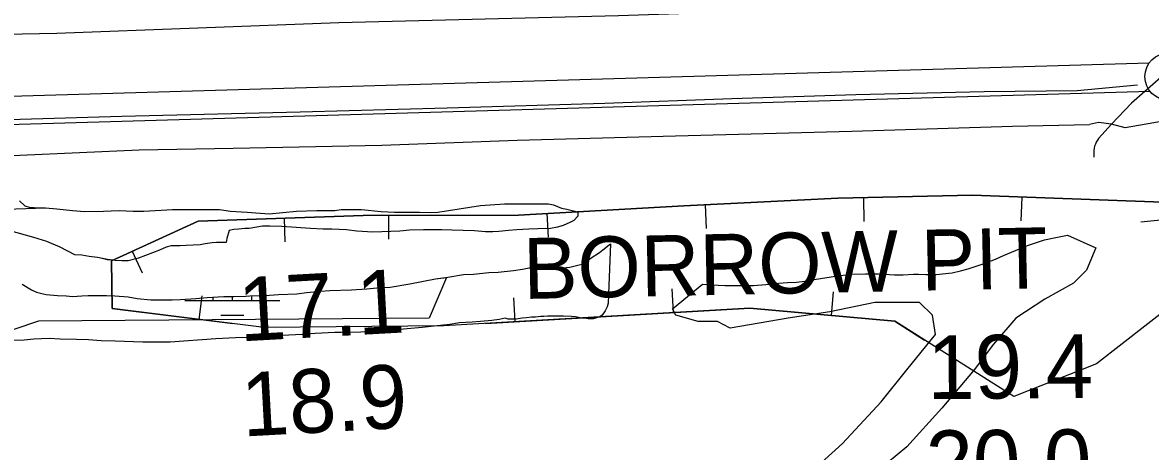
# Model space of a CAD drawing. Extents: x 3445503 to 3483459, y 540493 to 566012.
# Drawn here: x 3462547 to 3463733, y 552758 to 553208 of the extents above; entities that cross this region are included whole.
import ezdxf

# ---------------------------------------------------------------- set-up
doc = ezdxf.new("R2010")
doc.units = 0
for name, color, linetype in [('V-BORW-IDEN', 7, 'Continuous'), ('V-BORW-LINE', 7, 'Continuous'), ('V-FLOD-BASE', 7, 'Continuous'), ('V-LEVE-TOET', 7, 'Continuous'), ('V-RIVR-EDGE', 7, 'Continuous'), ('V-RIVR-RANG', 7, 'Continuous'), ('V-ROAD-CNTR', 7, 'Continuous'), ('V-SITE-VEGE', 7, 'Continuous'), ('V-SURV-LINE', 7, 'Continuous'), ('V-WETL-SWMP', 7, 'Continuous')]:
    doc.layers.add(name, color=color, linetype=linetype)

msp = doc.modelspace()

# ---------------------------------------------------------------- linework, layer by layer
at = {"layer": 'V-BORW-LINE'}
for p, q in [((3463431.3, 553024.3), (3463431.9, 552999.3)), ((3463597.9, 553025), (3463596.9, 553000)), ((3463098.5, 553007.8), (3463099.9, 552982.8)), ((3463264.9, 553016.8), (3463266.1, 552991.8)), ((3462822.1, 553002.9), (3462823, 552977.9)), ((3462932, 553005.8), (3462932, 552980.8)), ((3463747.8, 553001.2), (3463723, 552998.5)), ((3462662.5, 552968.1), (3462672.9, 552945.3)), ((3463231.6, 552903.6), (3463230.2, 552928.5)), ((3463397.7, 552900.4), (3463400, 552925.3)), ((3462732.8, 552896.3), (3462735.9, 552921.1)), ((3463065.3, 552894), (3463063.9, 552918.9))]:
    msp.add_line(p, q, dxfattribs=at)
for points in [[(3462905.4, 553005.7), (3463068.8, 553006.1), (3463242.6, 553015.7), (3463404.3, 553023.7), (3463546.2, 553026.9), (3463745.8, 553019.6), (3463757.4, 552912.8), (3463676.6, 552849.6), (3463589.4, 552815.5), (3463464.4, 552894.4), (3463312, 552908.2), (3462990.3, 552889.6), (3462801.1, 552887.8), (3462641.2, 552907.7), (3462640.6, 552958), (3462731.7, 552999.8), (3462905.4, 553005.7)], [(3463743.5, 552902), (3463757.4, 552912.8), (3463745.8, 553019.6), (3463546.2, 553026.9), (3463404.3, 553023.7), (3463242.6, 553015.7), (3463068.8, 553006.1), (3462905.4, 553005.7)], [(3462905.4, 553005.7), (3462731.7, 552999.8), (3462640.6, 552958), (3462641.2, 552907.7), (3462768.3, 552891.9)], [(3463033.8, 552892.2), (3463312, 552908.2), (3463464.4, 552894.4), (3463495.6, 552874.7)]]:
    msp.add_lwpolyline(points, dxfattribs=at)
at = {"layer": 'V-FLOD-BASE'}
msp.add_lwpolyline([(3463719.5, 553142.7), (3463656, 553136.6), (3463558.5, 553135.7), (3463423.4, 553132.4), (3463293.1, 553128.1), (3463159.3, 553123.2), (3462993.7, 553118.5), (3462839.1, 553114.2), (3462651.4, 553109.7), (3462461.2, 553104), (3462285.9, 553099.6), (3462100.2, 553093.8), (3461886.7, 553088), (3461708.8, 553081), (3461642.6, 553079.5)], dxfattribs=at)
at = {"layer": 'V-LEVE-TOET'}
for points in [[(3461618.2, 553163.1), (3461713.2, 553178.3), (3461892.7, 553185.3), (3462219.3, 553190.2), (3462583, 553197.1), (3462879.6, 553208.4), (3463173.7, 553215.8), (3463490.5, 553226.5), (3463595.9, 553233.9), (3463615.4, 553230.7), (3463630.4, 553228.2), (3463640.1, 553232.8), (3463643.4, 553236), (3463658.9, 553253), (3463684.3, 553262.8), (3463820.8, 553293.1), (3463837.7, 553293.8), (3463846.8, 553293.9)], [(3463692.4, 553101.6), (3463678.7, 553103.5), (3463669, 553101.2)], [(3463761.3, 553107.6), (3463736.6, 553103), (3463706.7, 553097.7), (3463692.4, 553101.6)], [(3461641, 553047), (3461723.7, 553048.2), (3461843.6, 553051.5), (3461899.7, 553049.7), (3461965.1, 553053.4), (3461990.1, 553051.6), (3462009.2, 553053.9), (3462042.9, 553053.7), (3462128.8, 553054.2), (3462248.1, 553061.4), (3462406.9, 553067.4), (3462544.3, 553069.1), (3462669.7, 553074.6), (3462768.6, 553076.2), (3462925.1, 553079.6), (3463067.4, 553084.9), (3463233.7, 553089.2), (3463419.1, 553094.3), (3463588.3, 553099.4), (3463669, 553101.2)]]:
    msp.add_lwpolyline(points, dxfattribs=at)
at = {"layer": 'V-RIVR-EDGE'}
msp.add_spline([(3463494.9, 552439.1), (3463509.1, 552439.4), (3463519.9, 552436.3), (3463530.7, 552438.3), (3463542.1, 552439.7), (3463560.6, 552438.9), (3463585.2, 552438.5), (3463603, 552437.5), (3463621.7, 552435.3), (3463646.1, 552434.9), (3463650.2, 552435.6), (3463656.1, 552435.2), (3463663.1, 552433.8), (3463667.3, 552435.2), (3463672.1, 552438.7), (3463676.3, 552438.7), (3463679.4, 552438.7), (3463687.4, 552439.3), (3463693.4, 552439), (3463700, 552439), (3463713.5, 552439.3), (3463725.7, 552441.7), (3463737.2, 552441.6), (3463742.4, 552441.6), (3463748.3, 552438.8), (3463754.9, 552437.4), (3463767, 552436), (3463792.1, 552435.2), (3463816.1, 552435.5), (3463830, 552435.5), (3463835.9, 552433.7), (3463840.7, 552431.3), (3463843.9, 552431.6), (3463851.9, 552435.4), (3463858.5, 552437.5), (3463863, 552437.2), (3463867.9, 552435.8), (3463871.3, 552434), (3463875.5, 552434), (3463881.8, 552434), (3463892.9, 552438.8), (3463898.8, 552438.8), (3463910.3, 552437.7), (3463930.4, 552441.2), (3463957.6, 552443.9), (3463962.1, 552443.5), (3463964.5, 552439.7), (3463967.3, 552440.4), (3463969, 552443.2), (3463972.2, 552444.5), (3463980.2, 552445.9), (3463985, 552445.9), (3463991.3, 552445.5), (3463995.1, 552444.5), (3463999.3, 552444.8), (3464004.5, 552447.2), (3464011.5, 552447.2), (3464016, 552447.6), (3464034.4, 552449.6), (3464046.2, 552453), (3464057, 552454.4), (3464062.2, 552454), (3464070.6, 552453), (3464076.8, 552453.7), (3464082, 552457.1), (3464085.5, 552456.8), (3464090.4, 552456.4), (3464092.5, 552450.5), (3464093.8, 552449.1), (3464095.9, 552449.1), (3464096.6, 552450.8), (3464097.3, 552454), (3464101.2, 552454.6), (3464103.6, 552454.3), (3464103.6, 552450.1), (3464105.7, 552449.4), (3464117.1, 552451.1), (3464127.6, 552455.3), (3464138.4, 552461.5), (3464157.2, 552468.1), (3464159.3, 552469.4), (3464159.6, 552472.9), (3464163.1, 552475.7), (3464167.3, 552475.7), (3464170.4, 552477.8), (3464173.2, 552483), (3464177.7, 552483), (3464181.9, 552483.6), (3464187.5, 552491.3), (3464191.6, 552492.7), (3464213.9, 552502.7), (3464241.8, 552519.3), (3464260.6, 552535.9), (3464282.2, 552544.9), (3464301, 552559.5), (3464326.4, 552576.8), (3464355.6, 552599), (3464394.6, 552624.6), (3464418, 552636.7), (3464439.5, 552647.4), (3464444.4, 552648.8), (3464446.5, 552650.6), (3464453.1, 552650.2), (3464457.3, 552650.5), (3464463.9, 552650.9), (3464472.9, 552654.3), (3464482, 552658.5), (3464499.4, 552665.7), (3464540.8, 552675.3), (3464563, 552681.2), (3464578.7, 552687.8), (3464587, 552690.2), (3464602.3, 552692.2), (3464627.7, 552698.8), (3464651, 552705), (3464658, 552707.7), (3464675.4, 552714.3), (3464689.7, 552720.9), (3464699.1, 552722.2), (3464715.1, 552727.1), (3464730.4, 552734.3), (3464744.6, 552738.5), (3464763.4, 552743.6), (3464800.3, 552749.4), (3464814.9, 552754.3), (3464839.9, 552763.9), (3464844.5, 552763.9), (3464849.3, 552764.6), (3464857.7, 552764.6), (3464870.9, 552768.4), (3464882, 552770.4), (3464891.4, 552770.8), (3464900.5, 552770.8), (3464903.9, 552771.4), (3464907.1, 552773.2), (3464910.5, 552773.9), (3464922, 552775.2), (3464941.8, 552777.9), (3464960.3, 552781.7), (3464966.5, 552784.1), (3464977.7, 552785.5), (3464995, 552786.2), (3465006.9, 552789.6), (3465025, 552791.3), (3465034, 552791.8)], degree=3, dxfattribs=at)
at = {"layer": 'V-ROAD-CNTR'}
msp.add_lwpolyline([(3463747, 553153), (3463713.2, 553123.6), (3463692.4, 553101.6), (3463678.7, 553086.7), (3463677.4, 553084.8), (3463676.2, 553082.8), (3463675.3, 553080.7), (3463674.5, 553078.5), (3463673.9, 553076.2), (3463673.6, 553073.9), (3463673.5, 553071.5), (3463673.5, 553069.2), (3463673.8, 553066.9)], dxfattribs=at)
at = {"layer": 'V-SITE-VEGE'}
for points in [[(3461699.5, 552984.2), (3462571.1, 553013.6), (3462583.1, 553012.7), (3462599.8, 553010.8), (3462612.1, 553009.9), (3462632.4, 553010), (3462640.2, 553010.6), (3462648.8, 553010.7), (3462663.6, 553010.1), (3462674.7, 553010.1), (3462704.7, 553011.8), (3462754.2, 553011.9), (3462765.9, 553010), (3462783.3, 553009.2), (3462806.3, 553007.3), (3462835.1, 553010.2), (3462856.5, 553010.9), (3462875.5, 553011), (3462882.1, 553012), (3462903.6, 553012), (3462924.1, 553009.9), (3462938.3, 553009), (3462964.5, 553009.1), (3462976.2, 553008.8), (3462983.8, 553009.1), (3463028.6, 553016.2), (3463053.8, 553017.8), (3463092, 553017.9), (3463100.2, 553017.7), (3463105.3, 553016.7), (3463113.8, 553013.3), (3463119.5, 553012.3), (3463128, 553010.2), (3463131.2, 553009.2), (3463131.2, 553004.8), (3463126.8, 553000.4), (3463122.7, 552998.1), (3463115.5, 552995), (3463109.5, 552993.4), (3463102.2, 552992.1), (3463089, 552991.7), (3463079.5, 552991.1), (3463066.9, 552990.4), (3463058.3, 552989.8), (3463047.9, 552988.8), (3463041.6, 552988.4), (3463034, 552988.4), (3463022.3, 552989.3), (3462998.7, 552990.2), (3462988.2, 552990.5), (3462973.7, 552990.4), (3462968.7, 552990.4), (3462954.1, 552990.1), (3462943.7, 552989.1), (3462915.3, 552988.1), (3462898.6, 552989), (3462887.8, 552990.5), (3462872.4, 552991.4), (3462862.9, 552991.4), (3462849.9, 552992), (3462819.9, 552994.1), (3462807, 552994.4), (3462799.4, 552994.4), (3462785.5, 552992.1), (3462780.8, 552991.8), (3462774.5, 552991.1), (3462769.4, 552990.8), (3462764.4, 552989.8), (3462761.9, 552981.3), (3462761.3, 552977.2), (3462751.2, 552977.2), (3462746.4, 552976.8), (3462739.2, 552975.9), (3462733.8, 552974.9), (3462719.3, 552973.9), (3462713, 552973.6), (3462703.5, 552973.6), (3462698.1, 552972.3)], [(3462698.1, 552972.3), (3462691.2, 552969.1), (3462676.4, 552963.4), (3462669.1, 552960.8), (3462658.1, 552957.9), (3462651.5, 552957.9), (3462644.5, 552958.2), (3462636.3, 552959.1), (3462631.2, 552960.4), (3462625.9, 552961.3), (3462617, 552962.6), (3462609.4, 552963.8), (3462602.2, 552964.4), (3462586.7, 552972.3), (3462572.8, 552978.2), (3462558.9, 552982.6), (3462532.6, 552989.8)], [(3463375.7, 552735.5), (3463409.5, 552765.9), (3463449.9, 552809.7), (3463476.9, 552843.5), (3463507.3, 552880.6), (3463503.9, 552900.8), (3463490.4, 552914.3), (3463443.2, 552914.3), (3463396, 552904.2), (3463352.1, 552897.5), (3463291.4, 552887.3), (3463277.9, 552894.1), (3463257.7, 552894.1), (3463234.1, 552900.8), (3463230.7, 552907.6), (3463262.1, 552933.5), (3463271.6, 552932.6), (3463285.8, 552932), (3463315.8, 552932.1), (3463328.8, 552933.1), (3463337.6, 552934.1), (3463351.5, 552935), (3463361, 552935.4), (3463369.8, 552936.4), (3463379.6, 552938.3), (3463404.2, 552942.1), (3463419, 552943.8), (3463433.5, 552944.1), (3463447.1, 552944.2), (3463463.9, 552943.3), (3463473.3, 552943.3), (3463484.1, 552944), (3463489.4, 552944), (3463497, 552943.4), (3463507.7, 552943.4), (3463524.8, 552945.3), (3463533.3, 552947.3), (3463541.5, 552949.5), (3463559.5, 552955.5), (3463570.2, 552959.7), (3463578.7, 552963.5), (3463604, 552974), (3463621.9, 552980), (3463633.6, 552982.3), (3463645.9, 552984.8), (3463675.9, 552971.7), (3463665.8, 552948.1), (3463652.3, 552934.6), (3463622, 552917.7), (3463591.6, 552897.5), (3463568, 552870.5), (3463547.8, 552843.5), (3463514, 552803), (3463476.9, 552762.5), (3463436.5, 552728.7)], [(3463037.3, 552945.8), (3463047.4, 552946.1), (3463063.5, 552947.8), (3463073, 552949.1), (3463081.5, 552951), (3463091, 552948.8), (3463094.1, 552949.1), (3463098.9, 552949.5), (3463108.3, 552949.5), (3463119.1, 552951.1), (3463122.5, 552951.4), (3463132.3, 552953.7), (3463135.5, 552954.6), (3463139.9, 552957.2), (3463144.9, 552961), (3463153.7, 552966.7), (3463157.2, 552969.5), (3463164.1, 552974.9), (3463165.4, 552975.8), (3463163.3, 552923.4), (3463163.4, 552918.7), (3463163.1, 552916.5), (3463163.1, 552913.3), (3463161.8, 552909.5), (3463159.9, 552905.4), (3463156.8, 552901), (3463154.3, 552899.1), (3463147.3, 552896.9), (3463142, 552896.9), (3463138.2, 552897.8), (3463135.3, 552897.8), (3463128.7, 552899), (3463124.3, 552899.6), (3463116.1, 552899.9), (3463099.3, 552899.9), (3463095.2, 552899.6), (3463092.1, 552899.6), (3463086.7, 552898.9), (3463082.3, 552898.6), (3463077.2, 552897.9), (3463072.5, 552897.6), (3463066.2, 552896.6), (3463057.7, 552896.6), (3463054.5, 552897.5), (3463048.2, 552896.3), (3463040.6, 552895.3), (3463028.6, 552894), (3463019.8, 552893.3), (3463006.5, 552892.7), (3462996.4, 552891.1), (3462980, 552889.4), (3462967.4, 552887.8), (3462935.8, 552884.9), (3462916.2, 552883.2), (3462902.7, 552882.9), (3462882.2, 552882.5), (3462875.5, 552882.5), (3462854.7, 552881.5), (3462841.1, 552880.5), (3462820.3, 552879.5), (3462806.7, 552878.5), (3462785.2, 552877.5), (3462771, 552877.1), (3462750.2, 552876.1), (3462702.2, 552872.5), (3462673.5, 552872.4), (3462644.4, 552873.6), (3462629.9, 552873.9), (3462616.3, 552874.8), (3462603.7, 552875.4), (3462586.7, 552875.7), (3462575, 552876.2), (3462558.9, 552875.6), (3462548.8, 552874.6), (3462536.8, 552874.2)], [(3462546.7, 552933.3), (3462556.5, 552927.3), (3462561.9, 552925.1), (3462568.8, 552923.3), (3462572, 552922.7), (3462583.7, 552921.4), (3462593.1, 552921.1), (3462599.5, 552920.5), (3462609.3, 552921.2), (3462616.2, 552921.5), (3462635.5, 552921.6), (3462644.3, 552921.3), (3462658.2, 552920.1), (3462667.7, 552918.5), (3462681.9, 552917), (3462704.3, 552917), (3462713.1, 552917.4), (3462729.2, 552918.4), (3462741.2, 552919.4), (3462758.9, 552920.4), (3462769.3, 552920.4), (3462782, 552920.7), (3462786.1, 552921.1), (3462802.2, 552921.4), (3462816.4, 552922.4), (3462835.6, 552923.4), (3462845.7, 552924.7), (3462860.9, 552926), (3462870.3, 552926.7), (3462893.1, 552927.4), (3462909.2, 552928.4), (3462919.6, 552929.4), (3462933.8, 552930.3), (3462954.3, 552933.9), (3462981.4, 552939), (3462994.4, 552940.6), (3463010.8, 552943.5), (3463021.5, 552943.9), (3463037.3, 552945.8)]]:
    msp.add_lwpolyline(points, dxfattribs=at)
at = {"layer": 'V-SURV-LINE'}
for points in [[(3460115.2, 553060.4), (3463732, 553166)], [(3463732.8, 553136.1), (3460116.1, 553030.4)]]:
    msp.add_lwpolyline(points, dxfattribs=at)
msp.add_circle((3463752.4, 553151.6), 25, dxfattribs=at)
at = {"layer": 'V-WETL-SWMP'}
for p, q in [((3462717.8, 552916.1), (3462817.8, 552916.1)), ((3462767.8, 552916.1), (3462767.8, 552920.4)), ((3462755.8, 552900.7), (3462779.8, 552900.7))]:
    msp.add_line(p, q, dxfattribs=at)
for points in [[(3462543.9, 553021.1), (3462549.6, 553015.7), (3462554, 553014.2), (3462559.4, 553013.9), (3462571.1, 553013.6), (3462583.1, 553012.7), (3462599.8, 553010.8), (3462612.1, 553009.9), (3462632.4, 553010), (3462640.2, 553010.6), (3462648.8, 553010.7), (3462663.6, 553010.1), (3462674.7, 553010.1), (3462704.7, 553011.8), (3462754.2, 553011.9), (3462765.9, 553010), (3462783.3, 553009.2), (3462806.3, 553007.3), (3462835.1, 553010.2), (3462856.5, 553010.9), (3462875.5, 553011), (3462882.1, 553012), (3462903.6, 553012), (3462924.1, 553009.9), (3462938.3, 553009), (3462964.5, 553009.1), (3462976.2, 553008.8), (3462983.8, 553009.1), (3463028.6, 553016.2), (3463053.8, 553017.8), (3463092, 553017.9), (3463100.2, 553017.7), (3463105.3, 553016.7), (3463113.8, 553013.3), (3463119.5, 553012.3), (3463128, 553010.2), (3463131.2, 553009.2), (3463131.2, 553004.8), (3463126.8, 553000.4), (3463122.7, 552998.1), (3463115.5, 552995), (3463109.5, 552993.4), (3463102.2, 552992.1), (3463089, 552991.7), (3463079.5, 552991.1), (3463066.9, 552990.4), (3463058.3, 552989.8), (3463047.9, 552988.8), (3463041.6, 552988.4), (3463034, 552988.4), (3463022.3, 552989.3), (3462998.7, 552990.2), (3462988.2, 552990.5), (3462973.7, 552990.4), (3462968.7, 552990.4), (3462954.1, 552990.1), (3462943.7, 552989.1), (3462915.3, 552988.1), (3462898.6, 552989), (3462887.8, 552990.5), (3462872.4, 552991.4), (3462862.9, 552991.4), (3462849.9, 552992), (3462819.9, 552994.1), (3462807, 552994.4), (3462799.4, 552994.4), (3462785.5, 552992.1), (3462780.8, 552991.8), (3462774.5, 552991.1), (3462769.4, 552990.8), (3462764.4, 552989.8), (3462761.9, 552981.3), (3462761.3, 552977.2), (3462751.2, 552977.2), (3462746.4, 552976.8), (3462739.2, 552975.9), (3462733.8, 552974.9), (3462719.3, 552973.9), (3462713, 552973.6), (3462703.5, 552973.6), (3462698.1, 552972.3), (3462691.2, 552969.1), (3462676.4, 552963.4), (3462669.1, 552960.8), (3462658.1, 552958), (3462651.5, 552957.9), (3462644.5, 552958.2), (3462636.3, 552959.2), (3462631.2, 552960.4), (3462625.9, 552961.3), (3462617, 552962.6), (3462609.4, 552963.8), (3462602.2, 552964.4), (3462586.7, 552972.3), (3462572.8, 552978.2), (3462558.9, 552982.6)], [(3462558.9, 552982.6), (3462532.6, 552989.8)], [(3462546.7, 552933.3), (3462556.5, 552927.3), (3462561.9, 552925.1), (3462568.8, 552923.3), (3462572, 552922.7), (3462583.7, 552921.4), (3462593.2, 552921.1), (3462599.5, 552920.5), (3462609.3, 552921.2), (3462616.2, 552921.5), (3462635.5, 552921.6), (3462644.3, 552921.3), (3462658.2, 552920.1), (3462667.7, 552918.5), (3462681.9, 552917), (3462704.3, 552917), (3462713.1, 552917.4), (3462729.2, 552918.4), (3462741.2, 552919.4), (3462758.9, 552920.4), (3462769.3, 552920.4), (3462782, 552920.7), (3462786.1, 552921.1), (3462802.2, 552921.4), (3462816.4, 552922.4), (3462835.6, 552923.4), (3462845.7, 552924.7), (3462860.9, 552926), (3462870.3, 552926.7), (3462893.1, 552927.4), (3462909.2, 552928.4), (3462919.6, 552929.4), (3462933.8, 552930.3), (3462954.3, 552933.9), (3462981.4, 552939), (3462993.1, 552940.5), (3462974.8, 552897.6), (3462563.8, 552894.5), (3462510.7, 552876.6)]]:
    msp.add_lwpolyline(points, dxfattribs=at)
for centre, start, end in [((3462712.5, 552916.6), 359.2282, 5.1258), ((3462823, 552916.6), 172.5964, 180.7718)]:
    msp.add_arc(centre, 35.2, start, end, dxfattribs=at)

# ---------------------------------------------------------------- texts
at = {"layer": 'V-BORW-IDEN'}
msp.add_text('BORROW PIT', height=64, rotation=1.1981, dxfattribs=at).set_placement((3463074.2, 552917.8))
at = {"layer": 'V-RIVR-RANG'}
for s, rotation, p in [('17.1', 3.1383, (3462775.9, 552873.2)), ('19.4', 0.4783, (3463498.8, 552812.5)), ('18.9', 3.1383, (3462779, 552773.2)), ('20.0', 0.4783, (3463497, 552712.5))]:
    msp.add_text(s, height=67, rotation=rotation, dxfattribs=at).set_placement(p)

doc.saveas('drawing.dxf')
